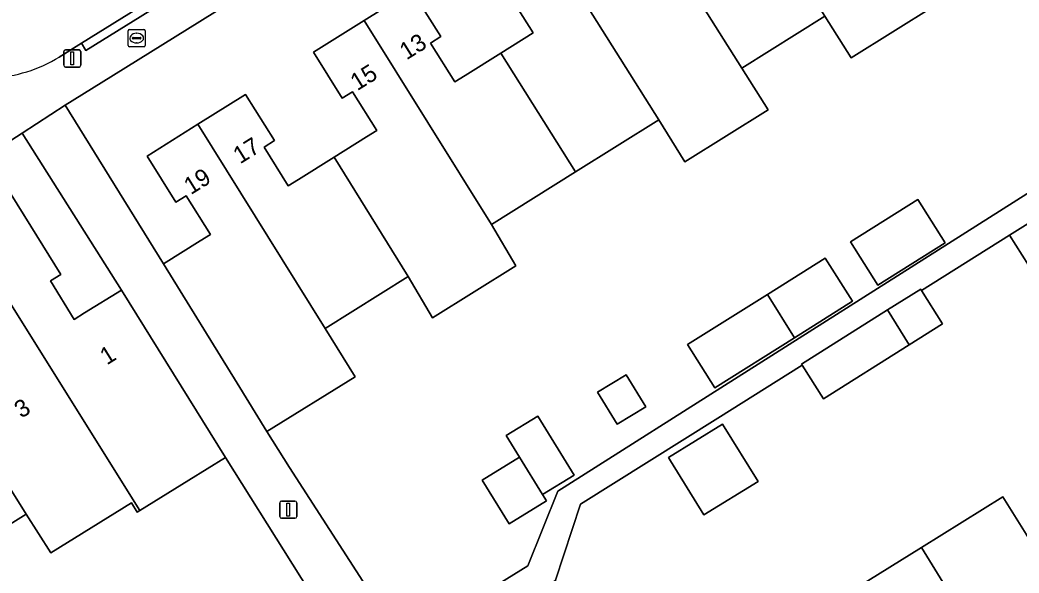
# Model space of a CAD drawing. Extents: x 157767 to 159172, y 387839 to 389425.
# Drawn here: x 158414.7 to 158472.8, y 388105.4 to 388137.6 of the extents above; entities that cross this region are included whole.
import ezdxf

# ---------------------------------------------------------------- set-up
doc = ezdxf.new("R2010")
doc.units = 0
for name, color, linetype in [('IMGEO_Brandkraan', 7, 'Continuous'), ('IMGEO_Erf', 7, 'Continuous'), ('IMGEO_Lichtmast', 7, 'Continuous'), ('IMGEO_Muur', 7, 'Continuous'), ('IMGEO_Pand', 7, 'Continuous'), ('IMGEO_Pand_nummerreeks', 7, 'Continuous'), ('IMGEO_Rijbaan_lokaal_open', 7, 'Continuous'), ('IMGEO_Voetpad_open', 7, 'Continuous')]:
    doc.layers.add(name, color=color, linetype=linetype)

msp = doc.modelspace()

# ---------------------------------------------------------------- linework, layer by layer
at = {"layer": 'IMGEO_Brandkraan'}
for p, q in [((158420.948, 388136.144), (158420.948, 388136.996)), ((158421.023, 388137.07), (158421.875, 388137.07)), ((158421.25, 388136.613), (158421.648, 388136.613)), ((158421.436, 388136.85), (158421.461, 388136.85)), ((158421.949, 388136.996), (158421.949, 388136.144)), ((158421.875, 388136.07), (158421.023, 388136.07)), ((158421.207, 388136.564), (158421.207, 388136.576)), ((158421.645, 388136.527), (158421.247, 388136.527)), ((158421.459, 388136.29), (158421.434, 388136.29)), ((158421.691, 388136.576), (158421.691, 388136.564))]:
    msp.add_line(p, q, dxfattribs=at)
for points in [[(158420.948, 388136.144), (158420.948, 388136.996)], [(158421.023, 388137.07), (158421.875, 388137.07)], [(158421.949, 388136.996), (158421.949, 388136.144)], [(158421.875, 388136.07), (158421.023, 388136.07)]]:
    msp.add_lwpolyline(points, dxfattribs=at)
for centre, radius, start, end in [((158421.025, 388136.994), 0.0765, 91.55205, 178.44795), ((158421.025, 388136.994), 0.0765, 91.55205, 178.44795), ((158421.247, 388136.573), 0.0403, 85.87752, 175.75265), ((158421.652, 388136.575), 0.0386, 1.73085, 96.63898), ((158421.873, 388136.994), 0.0765, 1.55205, 88.44795), ((158421.873, 388136.994), 0.0765, 1.55205, 88.44795), ((158421.025, 388136.146), 0.0765, 181.55205, 268.44795), ((158421.025, 388136.146), 0.0765, 181.55205, 268.44795), ((158421.244, 388136.563), 0.0366, 178.93798, 274.71019), ((158421.648, 388136.57), 0.043, 264.86636, 352.45326), ((158421.873, 388136.146), 0.0765, 271.55205, 358.44795), ((158421.873, 388136.146), 0.0765, 271.55205, 358.44795)]:
    msp.add_arc(centre, radius, start, end, dxfattribs=at)
for centre, major_axis, ratio, start_param, end_param in [((158421.435, 388136.57), (-0.387, 0.002), 0.722429, 4.712389, 7.853982), ((158421.46, 388136.57), (-0.39, 0.002), 0.717154, 1.570796, 4.712389)]:
    msp.add_ellipse(centre, major_axis=major_axis, ratio=ratio, start_param=start_param, end_param=end_param, dxfattribs=at)
at = {"layer": 'IMGEO_Erf'}
for points in [[(158429.067, 388140.011), (158425.117, 388137.545), (158419.383, 388133.966), (158417.299, 388132.666), (158423, 388123.434), (158425.135, 388124.769), (158425.737, 388125.146), (158424.328, 388127.4), (158423.725, 388127.023), (158422.05, 388129.702), (158425.013, 388131.555), (158427.78, 388133.285), (158429.454, 388130.606), (158428.853, 388130.23), (158430.262, 388127.975), (158430.864, 388128.351), (158432.933, 388129.644), (158434.814, 388130.82), (158435.418, 388131.197), (158434.007, 388133.452), (158433.404, 388133.075), (158431.729, 388135.754), (158434.684, 388137.602), (158437.458, 388139.337), (158439.134, 388136.658), (158438.533, 388136.282), (158439.943, 388134.027), (158440.544, 388134.403), (158442.614, 388135.697), (158444.494, 388136.872), (158441.408, 388141.806)], [(158467.833, 388138.446), (158462.988, 388135.417), (158461.467, 388137.85), (158456.637, 388134.83), (158458.158, 388132.397), (158453.327, 388129.377), (158451.806, 388131.81), (158446.965, 388128.783), (158442.085, 388125.732), (158443.495, 388123.312), (158438.652, 388120.284), (158437.232, 388122.698), (158432.406, 388119.68), (158434.152, 388116.851), (158429.021, 388113.683), (158430.343, 388111.582), (158436.919, 388101.362), (158437.013, 388101.42), (158444.186, 388105.865), (158445.929, 388110.2), (158479.147, 388131.262), (158477.004, 388134.657), (158481.831, 388137.704)], [(158474.044, 388122.196), (158472.208, 388125.108), (158467.083, 388121.891), (158468.311, 388119.944), (158466.364, 388118.716), (158461.387, 388115.579), (158460.151, 388117.54), (158455.242, 388114.459), (158447.256, 388109.444), (158445.801, 388105.036), (158445.344, 388102.599), (158455.4, 388086.174), (158463.236, 388079.067), (158463.623, 388079.309), (158475.431, 388086.723)], [(158434.405, 388099.761), (158426.614, 388112.168), (158424.491, 388110.849), (158421.639, 388109.077), (158421.484, 388108.981), (158421.142, 388109.532), (158416.451, 388106.617), (158415.029, 388108.871), (158410.178, 388105.853)], [(158462.129, 388103.837), (158467.083, 388106.934), (158471.806, 388109.886), (158473.167, 388107.709)]]:
    msp.add_lwpolyline(points, dxfattribs=at)
for points in [[(158420.56, 388121.91), (158414.79, 388131.043), (158412.733, 388129.715), (158417.032, 388122.813), (158416.431, 388122.438), (158417.821, 388120.205), (158418.423, 388120.58)], [(158462.964, 388124.709), (158466.875, 388127.175), (158468.459, 388124.663), (158464.538, 388122.191)], [(158458.122, 388121.657), (158461.481, 388123.774), (158463.065, 388121.262), (158459.69, 388119.135), (158455.07, 388116.222), (158453.486, 388118.734)], [(158451.055, 388115.122), (158449.396, 388114.099), (158448.248, 388115.96), (158449.906, 388116.984)], [(158446.888, 388111.144), (158445.054, 388110.012), (158445.28, 388109.646), (158443.104, 388108.303), (158441.533, 388110.848), (158443.709, 388112.191), (158442.934, 388113.447), (158444.768, 388114.579)], [(158452.363, 388112.163), (158455.518, 388114.11), (158457.58, 388110.77), (158454.425, 388108.823), (158452.48, 388111.975)]]:
    msp.add_lwpolyline(points, close=True, dxfattribs=at)
at = {"layer": 'IMGEO_Lichtmast'}
for p, q in [((158417.208, 388134.987), (158417.208, 388135.787)), ((158417.208, 388135.787), (158417.208, 388134.987)), ((158417.308, 388135.887), (158418.098, 388135.887)), ((158418.098, 388135.887), (158417.308, 388135.887)), ((158418.198, 388135.787), (158418.198, 388134.987)), ((158418.198, 388134.987), (158418.198, 388135.787)), ((158418.098, 388134.887), (158417.308, 388134.887)), ((158417.308, 388134.887), (158418.098, 388134.887)), ((158429.764, 388108.729), (158429.764, 388109.529)), ((158429.764, 388109.529), (158429.764, 388108.729)), ((158429.864, 388109.629), (158430.654, 388109.629)), ((158430.654, 388109.629), (158429.864, 388109.629)), ((158430.754, 388109.529), (158430.754, 388108.729)), ((158430.754, 388108.729), (158430.754, 388109.529)), ((158430.654, 388108.629), (158429.864, 388108.629)), ((158429.864, 388108.629), (158430.654, 388108.629))]:
    msp.add_line(p, q, dxfattribs=at)
for points in [[(158417.628, 388135.762), (158417.778, 388135.762), (158417.778, 388135.012), (158417.628, 388135.012), (158417.628, 388135.762)], [(158430.184, 388109.504), (158430.334, 388109.504), (158430.334, 388108.754), (158430.184, 388108.754), (158430.184, 388109.504)]]:
    msp.add_lwpolyline(points, dxfattribs=at)
for centre, start, end in [((158417.308, 388135.787), 90, 180), ((158417.308, 388135.787), 90, 180), ((158418.098, 388135.787), 0, 90), ((158418.098, 388135.787), 360, 90), ((158417.308, 388134.987), 180, 270), ((158417.308, 388134.987), 180, 270), ((158418.098, 388134.987), 270, 0), ((158418.098, 388134.987), 270, 0), ((158429.864, 388109.529), 90, 180), ((158429.864, 388109.529), 90, 180), ((158430.654, 388109.529), 0, 90), ((158430.654, 388109.529), 360, 90), ((158429.864, 388108.729), 180, 270), ((158429.864, 388108.729), 180, 270), ((158430.654, 388108.729), 270, 0), ((158430.654, 388108.729), 270, 0)]:
    msp.add_arc(centre, 0.1, start, end, dxfattribs=at)
at = {"layer": 'IMGEO_Muur'}
for points in [[(158426.614, 388112.168), (158434.405, 388099.761)], [(158437.013, 388101.42), (158436.919, 388101.362), (158430.343, 388111.582)]]:
    msp.add_lwpolyline(points, dxfattribs=at)
at = {"layer": 'IMGEO_Pand'}
for points in [[(158467.833, 388138.446), (158461.966, 388147.797), (158459.902, 388146.506), (158459.3, 388146.13), (158457.891, 388148.385), (158458.493, 388148.761), (158456.818, 388151.44), (158454.041, 388149.703), (158461.467, 388137.85), (158462.988, 388135.417)], [(158456.637, 388134.83), (158461.467, 388137.85), (158454.041, 388149.703), (158451.088, 388147.857), (158452.764, 388145.178), (158453.366, 388145.555), (158454.775, 388143.302), (158454.173, 388142.925), (158452.283, 388141.743)], [(158456.637, 388134.83), (158452.283, 388141.743), (158450.223, 388140.454), (158447.138, 388145.388), (158444.361, 388143.652), (158451.806, 388131.81), (158453.327, 388129.377), (158458.158, 388132.397)], [(158442.614, 388135.697), (158446.965, 388128.783), (158451.806, 388131.81), (158444.361, 388143.652), (158441.408, 388141.806), (158444.494, 388136.872)], [(158442.085, 388125.732), (158446.965, 388128.783), (158442.614, 388135.697), (158440.544, 388134.403), (158439.943, 388134.027), (158438.533, 388136.282), (158439.134, 388136.658), (158437.458, 388139.337), (158434.684, 388137.602)], [(158442.085, 388125.732), (158434.684, 388137.602), (158431.729, 388135.754), (158433.404, 388133.075), (158434.007, 388133.452), (158435.418, 388131.197), (158434.814, 388130.82), (158432.933, 388129.644), (158437.232, 388122.698), (158438.652, 388120.284), (158443.495, 388123.312)], [(158432.933, 388129.644), (158430.864, 388128.351), (158430.262, 388127.975), (158428.853, 388130.23), (158429.454, 388130.606), (158427.78, 388133.285), (158425.013, 388131.555), (158432.406, 388119.68), (158437.232, 388122.698)], [(158432.406, 388119.68), (158425.013, 388131.555), (158422.05, 388129.702), (158423.725, 388127.023), (158424.328, 388127.4), (158425.737, 388125.146), (158425.135, 388124.769), (158423, 388123.434), (158427.292, 388116.483), (158429.021, 388113.683), (158434.152, 388116.851)], [(158421.639, 388109.077), (158424.491, 388110.849), (158426.614, 388112.168), (158420.56, 388121.91), (158418.423, 388120.58), (158417.821, 388120.205), (158416.431, 388122.438), (158417.032, 388122.813), (158412.733, 388129.715), (158409.852, 388127.922)], [(158409.852, 388127.922), (158409.497, 388127.701), (158407.751, 388126.614), (158410.366, 388122.411), (158409.618, 388121.945), (158409.75, 388121.733), (158412.045, 388118.046), (158412.284, 388118.194), (158412.928, 388117.158), (158412.69, 388117.01), (158410.707, 388115.775), (158415.029, 388108.871), (158416.451, 388106.617), (158421.142, 388109.532), (158421.484, 388108.981), (158421.639, 388109.077)], [(158462.964, 388124.709), (158464.538, 388122.191), (158468.459, 388124.663), (158466.875, 388127.175)], [(158474.829, 388126.761), (158472.208, 388125.108), (158474.044, 388122.196), (158476.665, 388123.849)], [(158461.481, 388123.774), (158458.122, 388121.657), (158459.69, 388119.135), (158463.065, 388121.262)], [(158415.029, 388108.871), (158410.707, 388115.775), (158408.739, 388114.549), (158408.137, 388114.174), (158406.747, 388116.407), (158407.349, 388116.782), (158405.798, 388119.272), (158405.666, 388119.484), (158404.826, 388118.961), (158402.2, 388123.181), (158400.126, 388121.891), (158402.752, 388117.67), (158410.178, 388105.853)], [(158459.69, 388119.135), (158458.122, 388121.657), (158453.486, 388118.734), (158455.07, 388116.222)], [(158467.083, 388121.891), (158467.036, 388121.966), (158465.107, 388120.75), (158466.364, 388118.716), (158468.311, 388119.944)], [(158466.364, 388118.716), (158465.107, 388120.75), (158460.113, 388117.601), (158460.151, 388117.54), (158461.387, 388115.579)], [(158448.248, 388115.96), (158449.396, 388114.099), (158451.055, 388115.122), (158449.906, 388116.984)], [(158443.709, 388112.191), (158445.054, 388110.012), (158446.888, 388111.144), (158444.768, 388114.579), (158442.934, 388113.447)], [(158452.363, 388112.163), (158452.48, 388111.975), (158454.425, 388108.823), (158457.58, 388110.77), (158455.518, 388114.11)], [(158445.054, 388110.012), (158443.709, 388112.191), (158441.533, 388110.848), (158443.104, 388108.303), (158445.28, 388109.646)], [(158467.083, 388106.934), (158475.747, 388092.846), (158478.501, 388094.567), (158476.805, 388097.28), (158476.484, 388097.08), (158475.095, 388099.302), (158475.416, 388099.503), (158477.481, 388100.793), (158473.167, 388107.709), (158471.806, 388109.886)], [(158467.083, 388106.934), (158462.129, 388103.837), (158467.828, 388094.76), (158469.683, 388095.919), (158470.277, 388096.29), (158471.677, 388094.053), (158471.083, 388093.681), (158472.768, 388090.984), (158475.747, 388092.846)]]:
    msp.add_lwpolyline(points, close=True, dxfattribs=at)
at = {"layer": 'IMGEO_Rijbaan_lokaal_open'}
msp.add_lwpolyline([(158416.944, 388135.47), (158418.236, 388136.278), (158423.33, 388139.464), (158427.943, 388142.35), (158429.403, 388143.263), (158433.654, 388145.891)], dxfattribs=at)
msp.add_arc((158412.74, 388142.184), 7.922, 272.11777, 302.05062, dxfattribs=at)
at = {"layer": 'IMGEO_Voetpad_open'}
for points in [[(158417.299, 388132.666), (158419.383, 388133.966), (158425.117, 388137.545), (158429.067, 388140.011), (158434.8, 388143.587), (158438.752, 388146.053), (158444.485, 388149.631), (158448.439, 388152.098), (158454.168, 388155.68), (158458.117, 388158.146), (158463.848, 388161.724), (158465.985, 388163.068), (158472.068, 388166.894), (158481.402, 388172.668), (158482.584, 388173.424), (158487.244, 388176.337), (158487.765, 388176.663), (158491.856, 388179.194), (158498.016, 388183.048)], [(158423.589, 388139.037), (158418.495, 388135.851), (158418.236, 388136.278), (158416.944, 388135.47)], [(158405.069, 388137.532), (158403.861, 388136.639), (158405.248, 388134.492), (158407.357, 388131.121), (158409.497, 388127.701), (158409.852, 388127.922), (158412.733, 388129.715), (158414.79, 388131.043), (158417.299, 388132.666)]]:
    msp.add_lwpolyline(points, dxfattribs=at)
for points in [[(158418.236, 388136.278), (158418.495, 388135.851), (158423.589, 388139.037), (158423.33, 388139.464)], [(158474.829, 388126.761), (158479.863, 388129.936), (158484.896, 388133.11), (158483.974, 388134.309), (158479.147, 388131.262), (158445.929, 388110.2), (158444.186, 388105.865), (158437.013, 388101.42), (158437.83, 388100.097), (158445.801, 388105.036), (158447.256, 388109.444), (158455.242, 388114.459), (158460.151, 388117.54), (158460.113, 388117.601), (158465.107, 388120.75), (158467.036, 388121.966), (158467.083, 388121.891), (158472.208, 388125.108)], [(158430.343, 388111.582), (158429.021, 388113.683), (158427.292, 388116.483), (158423, 388123.434), (158417.299, 388132.666), (158414.79, 388131.043), (158420.56, 388121.91), (158426.614, 388112.168), (158434.405, 388099.761), (158435.197, 388098.445), (158435.515, 388097.936), (158446.314, 388080.652), (158464.926, 388074.48), (158462.351, 388078.513), (158448.238, 388083.238), (158437.83, 388100.097), (158437.013, 388101.42), (158436.919, 388101.362)]]:
    msp.add_lwpolyline(points, close=True, dxfattribs=at)
msp.add_arc((158412.74, 388142.184), 7.922, 272.11777, 302.05062, dxfattribs=at)

# ---------------------------------------------------------------- texts
at = {"layer": 'IMGEO_Pand_nummerreeks'}
for s, rotation, p in [('13', 32.02246, (158437.141, 388135.271)), ('15', 32.02246, (158434.277, 388133.479)), ('17', 32.01796, (158427.463, 388129.218)), ('19', 32.01796, (158424.598, 388127.427)), ('1', 31.90705, (158419.715, 388117.52)), ('3', 31.90802, (158414.736, 388114.42))]:
    msp.add_text(s, height=1, rotation=rotation, dxfattribs=at).set_placement(p)

doc.saveas('drawing.dxf')
